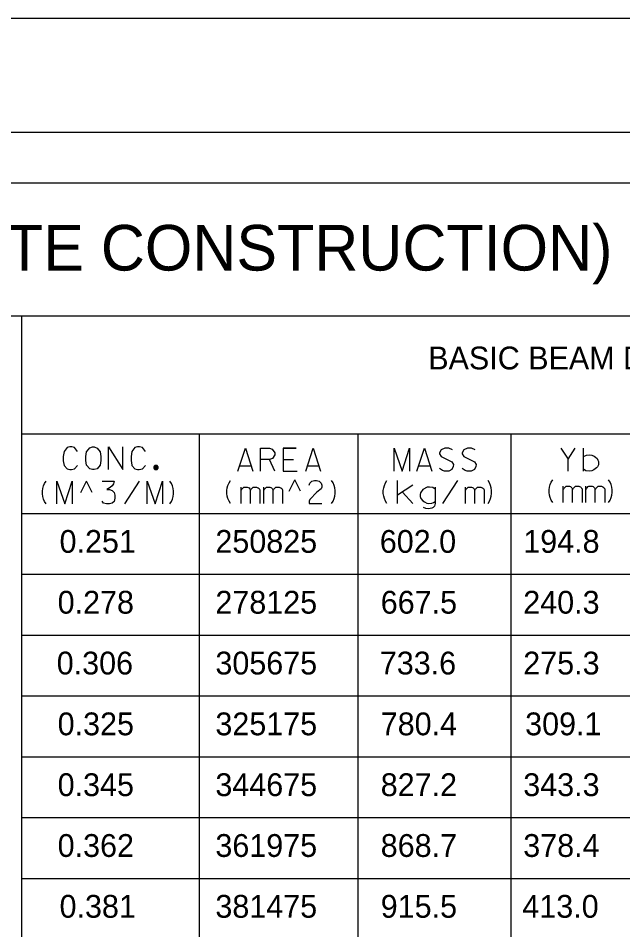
# Model space of a CAD drawing. Extents: x 635698 to 639877, y 296617 to 300175.
# Drawn here: x 636818.9 to 636898.4, y 299944.9 to 300064.8 of the extents above; entities that cross this region are included whole.
import ezdxf

# ---------------------------------------------------------------- set-up
doc = ezdxf.new("R2010")
doc.units = 0
doc.layers.add('2', color=7, linetype='Continuous')
doc.layers.add('PLT-BNDY', color=7, linetype='Continuous')

msp = doc.modelspace()

# ---------------------------------------------------------------- linework, layer by layer
at = {"layer": '2'}
for p, q in [((636545.45, 300049.76), (637331.45, 300049.76)), ((637053.06, 300043.07), (636556.08, 300043.07)), ((637001.69, 300025.57), (636618.31, 300025.57)), ((636819.31, 300025.57), (636819.31, 299887.57)), ((637001.69, 300010.07), (636819.31, 300010.07)), ((636842.69, 300010.07), (636842.69, 299887.57)), ((636863.56, 300010.07), (636863.56, 299887.57)), ((636883.69, 300010.07), (636883.69, 299887.57)), ((636827.11, 300002.38), (636827.86, 300003.88)), ((636828.61, 300002.38), (636827.86, 300003.88)), ((636854.52, 300002.55), (636855.27, 300004.05)), ((636856.02, 300002.55), (636855.27, 300004.05)), ((637001.69, 299999.57), (636819.31, 299999.57)), ((637001.69, 299991.57), (636819.31, 299991.57)), ((637001.69, 299983.57), (636819.31, 299983.57)), ((637001.69, 299975.57), (636819.31, 299975.57)), ((637001.69, 299967.57), (636819.31, 299967.57)), ((637001.69, 299959.57), (636819.31, 299959.57)), ((637001.69, 299951.57), (636819.31, 299951.57))]:
    msp.add_line(p, q, dxfattribs=at)
for points in [[(636826.67, 300007.78), (636826.29, 300008.28), (636825.91, 300008.38), (636825.65, 300008.38), (636825.3, 300008.28), (636824.9, 300007.78), (636824.8, 300007.12), (636824.8, 300006.77), (636824.8, 300006.53), (636824.83, 300006.32), (636824.9, 300005.94), (636825.3, 300005.47), (636825.65, 300005.38), (636825.87, 300005.38), (636826.27, 300005.47), (636826.67, 300005.94)], [(636828.63, 300008.38), (636828.87, 300008.38), (636829.27, 300008.21), (636829.65, 300007.71), (636829.74, 300007.12), (636829.74, 300006.58), (636829.65, 300005.99), (636829.24, 300005.49), (636828.87, 300005.38), (636828.63, 300005.38), (636828.28, 300005.49), (636827.87, 300005.99), (636827.78, 300006.58), (636827.78, 300007.12), (636827.87, 300007.74), (636828.28, 300008.23), (636828.63, 300008.38)], [(636830.76, 300005.38), (636830.76, 300008.38), (636832.62, 300005.38), (636832.62, 300008.38)], [(636835.6, 300007.78), (636835.22, 300008.28), (636834.84, 300008.38), (636834.58, 300008.38), (636834.23, 300008.28), (636833.83, 300007.78), (636833.73, 300007.12), (636833.73, 300006.77), (636833.73, 300006.53), (636833.76, 300006.32), (636833.83, 300005.94), (636834.23, 300005.47), (636834.58, 300005.38), (636834.8, 300005.38), (636835.2, 300005.47), (636835.6, 300005.94)], [(636847.76, 300005.2), (636848.75, 300008.2), (636849.72, 300005.2)], [(636850.74, 300005.2), (636850.74, 300008.2), (636851.94, 300008.2), (636852.3, 300008.08), (636852.61, 300007.61), (636852.61, 300007.32), (636852.32, 300006.85), (636851.94, 300006.73), (636850.74, 300006.73)], [(636855.44, 300008.2), (636853.72, 300008.2), (636853.72, 300005.2), (636855.56, 300005.2)], [(636853.72, 300008.2), (636855.44, 300008.2)], [(636856.69, 300005.2), (636857.68, 300008.2), (636858.65, 300005.2)], [(636868.34, 300005.2), (636868.34, 300008.2), (636869.38, 300005.2), (636870.35, 300008.2), (636870.35, 300005.2)], [(636871.32, 300005.2), (636872.31, 300008.2), (636873.28, 300005.2)], [(636876.02, 300007.98), (636875.54, 300008.2), (636875, 300008.2), (636874.51, 300007.98), (636874.29, 300007.61), (636874.29, 300007.46), (636874.53, 300007.11), (636875.9, 300006.4), (636876.14, 300006.07), (636876.11, 300005.79), (636875.9, 300005.41), (636875.5, 300005.2), (636874.93, 300005.2), (636874.67, 300005.29), (636874.29, 300005.55)], [(636878.99, 300007.98), (636878.52, 300008.2), (636877.98, 300008.2), (636877.48, 300007.98), (636877.27, 300007.61), (636877.27, 300007.46), (636877.51, 300007.11), (636878.88, 300006.4), (636879.11, 300006.07), (636879.09, 300005.79), (636878.88, 300005.41), (636878.47, 300005.2), (636877.91, 300005.2), (636877.65, 300005.29), (636877.27, 300005.55)], [(636890.27, 300008.2), (636891.21, 300006.75), (636892.16, 300008.2)], [(636893.24, 300005.2), (636893.24, 300008.2)], [(636893.24, 300007.09), (636893.62, 300007.3), (636894, 300007.35), (636894.33, 300007.3), (636894.64, 300007.16), (636894.83, 300007.04), (636895.02, 300006.83), (636895.11, 300006.64), (636895.2, 300006.47), (636895.2, 300006.02), (636895.06, 300005.76), (636894.95, 300005.62), (636894.59, 300005.36), (636894.35, 300005.24), (636894, 300005.2), (636893.53, 300005.24), (636893.24, 300005.43)], [(636837.28, 300005.66), (636837.28, 300005.69), (636837.27, 300005.72), (636837.27, 300005.75), (636837.25, 300005.78), (636837.24, 300005.8), (636837.22, 300005.83), (636837.21, 300005.85), (636837.18, 300005.87), (636837.16, 300005.89), (636837.14, 300005.91), (636837.11, 300005.92), (636837.08, 300005.93), (636837.05, 300005.94), (636837.02, 300005.94), (636836.99, 300005.95), (636836.96, 300005.94), (636836.93, 300005.94), (636836.91, 300005.93), (636836.88, 300005.92), (636836.85, 300005.91), (636836.83, 300005.89), (636836.8, 300005.87), (636836.78, 300005.85), (636836.76, 300005.83), (636836.75, 300005.8), (636836.73, 300005.78), (636836.72, 300005.75), (636836.72, 300005.72), (636836.71, 300005.69), (636836.71, 300005.66), (636836.71, 300005.63), (636836.72, 300005.6), (636836.72, 300005.57), (636836.73, 300005.54), (636836.75, 300005.52), (636836.76, 300005.49), (636836.78, 300005.47), (636836.8, 300005.45), (636836.83, 300005.43), (636836.85, 300005.41), (636836.88, 300005.4), (636836.91, 300005.39), (636836.93, 300005.38), (636836.96, 300005.38), (636836.99, 300005.38), (636837.02, 300005.38), (636837.05, 300005.38), (636837.08, 300005.39), (636837.11, 300005.4), (636837.14, 300005.41), (636837.16, 300005.43), (636837.18, 300005.45), (636837.21, 300005.47), (636837.22, 300005.49), (636837.24, 300005.52), (636837.25, 300005.54), (636837.27, 300005.57), (636837.27, 300005.6), (636837.28, 300005.63), (636837.28, 300005.66)], [(636837.22, 300005.66), (636837.22, 300005.68), (636837.21, 300005.71), (636837.21, 300005.73), (636837.2, 300005.75), (636837.19, 300005.77), (636837.18, 300005.79), (636837.16, 300005.81), (636837.14, 300005.83), (636837.13, 300005.84), (636837.11, 300005.86), (636837.09, 300005.87), (636837.06, 300005.87), (636837.04, 300005.88), (636837.02, 300005.88), (636836.99, 300005.89), (636836.97, 300005.88), (636836.95, 300005.88), (636836.92, 300005.87), (636836.9, 300005.87), (636836.88, 300005.86), (636836.86, 300005.84), (636836.84, 300005.83), (636836.83, 300005.81), (636836.81, 300005.79), (636836.8, 300005.77), (636836.79, 300005.75), (636836.78, 300005.73), (636836.77, 300005.71), (636836.77, 300005.68), (636836.77, 300005.66), (636836.77, 300005.64), (636836.77, 300005.61), (636836.78, 300005.59), (636836.79, 300005.57), (636836.8, 300005.55), (636836.81, 300005.53), (636836.83, 300005.51), (636836.84, 300005.49), (636836.86, 300005.48), (636836.88, 300005.47), (636836.9, 300005.45), (636836.92, 300005.45), (636836.95, 300005.44), (636836.97, 300005.44), (636836.99, 300005.43), (636837.02, 300005.44), (636837.04, 300005.44), (636837.06, 300005.45), (636837.09, 300005.45), (636837.11, 300005.47), (636837.13, 300005.48), (636837.14, 300005.49), (636837.16, 300005.51), (636837.18, 300005.53), (636837.19, 300005.55), (636837.2, 300005.57), (636837.21, 300005.59), (636837.21, 300005.61), (636837.22, 300005.64), (636837.22, 300005.66)], [(636837.16, 300005.66), (636837.16, 300005.68), (636837.16, 300005.69), (636837.15, 300005.71), (636837.14, 300005.73), (636837.14, 300005.74), (636837.13, 300005.76), (636837.12, 300005.77), (636837.1, 300005.78), (636837.09, 300005.79), (636837.08, 300005.8), (636837.06, 300005.81), (636837.05, 300005.82), (636837.03, 300005.82), (636837.01, 300005.82), (636836.99, 300005.82), (636836.98, 300005.82), (636836.96, 300005.82), (636836.94, 300005.82), (636836.93, 300005.81), (636836.91, 300005.8), (636836.9, 300005.79), (636836.88, 300005.78), (636836.87, 300005.77), (636836.86, 300005.76), (636836.85, 300005.74), (636836.84, 300005.73), (636836.84, 300005.71), (636836.83, 300005.69), (636836.83, 300005.68), (636836.83, 300005.66), (636836.83, 300005.64), (636836.83, 300005.63), (636836.84, 300005.61), (636836.84, 300005.59), (636836.85, 300005.58), (636836.86, 300005.56), (636836.87, 300005.55), (636836.88, 300005.54), (636836.9, 300005.53), (636836.91, 300005.52), (636836.93, 300005.51), (636836.94, 300005.5), (636836.96, 300005.5), (636836.98, 300005.5), (636836.99, 300005.5), (636837.01, 300005.5), (636837.03, 300005.5), (636837.05, 300005.5), (636837.06, 300005.51), (636837.08, 300005.52), (636837.09, 300005.53), (636837.1, 300005.54), (636837.12, 300005.55), (636837.13, 300005.56), (636837.14, 300005.58), (636837.14, 300005.59), (636837.15, 300005.61), (636837.16, 300005.63), (636837.16, 300005.64), (636837.16, 300005.66)], [(636837.1, 300005.66), (636837.1, 300005.67), (636837.1, 300005.68), (636837.09, 300005.69), (636837.09, 300005.7), (636837.09, 300005.71), (636837.08, 300005.72), (636837.07, 300005.73), (636837.06, 300005.74), (636837.06, 300005.75), (636837.05, 300005.75), (636837.04, 300005.76), (636837.03, 300005.76), (636837.02, 300005.76), (636837.01, 300005.76), (636836.99, 300005.76), (636836.98, 300005.76), (636836.97, 300005.76), (636836.96, 300005.76), (636836.95, 300005.76), (636836.94, 300005.75), (636836.93, 300005.75), (636836.92, 300005.74), (636836.92, 300005.73), (636836.91, 300005.72), (636836.9, 300005.71), (636836.9, 300005.7), (636836.89, 300005.69), (636836.89, 300005.68), (636836.89, 300005.67), (636836.89, 300005.66), (636836.89, 300005.65), (636836.89, 300005.64), (636836.89, 300005.63), (636836.9, 300005.62), (636836.9, 300005.61), (636836.91, 300005.6), (636836.92, 300005.59), (636836.92, 300005.58), (636836.93, 300005.58), (636836.94, 300005.57), (636836.95, 300005.56), (636836.96, 300005.56), (636836.97, 300005.56), (636836.98, 300005.56), (636836.99, 300005.56), (636837.01, 300005.56), (636837.02, 300005.56), (636837.03, 300005.56), (636837.04, 300005.56), (636837.05, 300005.57), (636837.06, 300005.58), (636837.06, 300005.58), (636837.07, 300005.59), (636837.08, 300005.6), (636837.09, 300005.61), (636837.09, 300005.62), (636837.09, 300005.63), (636837.1, 300005.64), (636837.1, 300005.65), (636837.1, 300005.66)], [(636837.04, 300005.66), (636837.04, 300005.66), (636837.04, 300005.67), (636837.04, 300005.67), (636837.04, 300005.68), (636837.03, 300005.68), (636837.03, 300005.69), (636837.03, 300005.69), (636837.02, 300005.69), (636837.02, 300005.7), (636837.02, 300005.7), (636837.01, 300005.7), (636837.01, 300005.7), (636837, 300005.7), (636837, 300005.7), (636836.99, 300005.71), (636836.99, 300005.7), (636836.98, 300005.7), (636836.98, 300005.7), (636836.98, 300005.7), (636836.97, 300005.7), (636836.97, 300005.7), (636836.96, 300005.69), (636836.96, 300005.69), (636836.96, 300005.69), (636836.96, 300005.68), (636836.95, 300005.68), (636836.95, 300005.67), (636836.95, 300005.67), (636836.95, 300005.66), (636836.95, 300005.66), (636836.95, 300005.66), (636836.95, 300005.65), (636836.95, 300005.65), (636836.95, 300005.64), (636836.96, 300005.64), (636836.96, 300005.63), (636836.96, 300005.63), (636836.96, 300005.63), (636836.97, 300005.62), (636836.97, 300005.62), (636836.98, 300005.62), (636836.98, 300005.62), (636836.98, 300005.62), (636836.99, 300005.62), (636836.99, 300005.62), (636837, 300005.62), (636837, 300005.62), (636837.01, 300005.62), (636837.01, 300005.62), (636837.02, 300005.62), (636837.02, 300005.62), (636837.02, 300005.63), (636837.03, 300005.63), (636837.03, 300005.63), (636837.03, 300005.64), (636837.04, 300005.64), (636837.04, 300005.65), (636837.04, 300005.65), (636837.04, 300005.66), (636837.04, 300005.66)], [(636848, 300005.9), (636849.49, 300005.9)], [(636852.61, 300005.2), (636851.92, 300006.73)], [(636853.72, 300006.71), (636855.07, 300006.71)], [(636853.72, 300006.71), (636855.07, 300006.71)], [(636856.93, 300005.9), (636858.42, 300005.9)], [(636871.55, 300005.9), (636873.04, 300005.9)], [(636891.21, 300005.2), (636891.21, 300006.75)], [(636822.54, 300000.88), (636822.35, 300001.18), (636822.21, 300001.51), (636822.12, 300001.84), (636822.07, 300002.2), (636822.07, 300002.55), (636822.12, 300002.91), (636822.21, 300003.24), (636822.35, 300003.57), (636822.54, 300003.88)], [(636823.95, 300000.88), (636823.95, 300003.88), (636824.99, 300000.88), (636825.95, 300003.88), (636825.95, 300000.88)], [(636829.9, 300003.88), (636831.48, 300003.88), (636831.39, 300003.52), (636831.22, 300003.26), (636830.99, 300003.02), (636830.51, 300002.79), (636830.87, 300002.79), (636831.25, 300002.62), (636831.48, 300002.39), (636831.6, 300002.01), (636831.6, 300001.61), (636831.48, 300001.21), (636831.22, 300000.97), (636830.87, 300000.88), (636830.47, 300000.88), (636830.11, 300000.97), (636829.9, 300001.23)], [(636832.88, 300000.88), (636834.84, 300003.88)], [(636835.85, 300000.88), (636835.85, 300003.88), (636836.89, 300000.88), (636837.86, 300003.88), (636837.86, 300000.88)], [(636838.83, 300000.88), (636839.02, 300001.18), (636839.16, 300001.51), (636839.25, 300001.84), (636839.3, 300002.2), (636839.3, 300002.55), (636839.25, 300002.91), (636839.16, 300003.24), (636839.02, 300003.57), (636838.83, 300003.88)], [(636846.79, 300000.94), (636846.61, 300001.25), (636846.46, 300001.58), (636846.37, 300001.91), (636846.32, 300002.26), (636846.32, 300002.62), (636846.37, 300002.97), (636846.46, 300003.3), (636846.61, 300003.63), (636846.79, 300003.94)], [(636857.13, 300003.33), (636857.22, 300003.61), (636857.48, 300003.85), (636857.83, 300003.94), (636858.09, 300003.94), (636858.45, 300003.85), (636858.71, 300003.59), (636858.83, 300003.33), (636858.83, 300003.07), (636858.73, 300002.86), (636858.14, 300002.41), (636857.22, 300001.46), (636857.13, 300001.23), (636857.13, 300000.94), (636858.83, 300000.94)], [(636860.1, 300000.94), (636860.29, 300001.25), (636860.43, 300001.58), (636860.53, 300001.91), (636860.58, 300002.26), (636860.58, 300002.62), (636860.53, 300002.97), (636860.43, 300003.3), (636860.29, 300003.63), (636860.1, 300003.94)], [(636867.37, 300000.94), (636867.18, 300001.25), (636867.04, 300001.58), (636866.95, 300001.91), (636866.9, 300002.26), (636866.9, 300002.62), (636866.95, 300002.97), (636867.04, 300003.3), (636867.18, 300003.63), (636867.37, 300003.94)], [(636868.77, 300000.94), (636868.77, 300003.94)], [(636870.8, 300003.33), (636868.77, 300002.03)], [(636874.73, 300000.94), (636876.69, 300003.94)], [(636880.68, 300000.94), (636880.87, 300001.25), (636881.01, 300001.58), (636881.1, 300001.91), (636881.15, 300002.26), (636881.15, 300002.62), (636881.1, 300002.97), (636881.01, 300003.3), (636880.87, 300003.63), (636880.68, 300003.94)], [(636889.18, 300001.06), (636888.99, 300001.37), (636888.85, 300001.7), (636888.76, 300002.03), (636888.71, 300002.38), (636888.71, 300002.74), (636888.76, 300003.09), (636888.85, 300003.42), (636888.99, 300003.75), (636889.18, 300004.06)], [(636890.58, 300002.81), (636890.63, 300002.85), (636890.68, 300002.95), (636890.89, 300003.16), (636890.96, 300003.19), (636891.06, 300003.21), (636891.39, 300003.21), (636891.53, 300003.16), (636891.62, 300003.09), (636891.72, 300003), (636891.79, 300002.83), (636891.81, 300002.78), (636891.86, 300002.85), (636891.91, 300002.95), (636892.12, 300003.16), (636892.19, 300003.19), (636892.26, 300003.21), (636892.62, 300003.21), (636892.71, 300003.16), (636892.83, 300003.11), (636892.95, 300003.02), (636892.99, 300002.95), (636893.04, 300002.85), (636893.04, 300001.06)], [(636893.56, 300002.81), (636893.61, 300002.85), (636893.66, 300002.95), (636893.87, 300003.16), (636893.94, 300003.19), (636894.03, 300003.21), (636894.36, 300003.21), (636894.51, 300003.16), (636894.6, 300003.09), (636894.69, 300003), (636894.77, 300002.83), (636894.79, 300002.78), (636894.84, 300002.85), (636894.88, 300002.95), (636895.1, 300003.16), (636895.17, 300003.19), (636895.24, 300003.21), (636895.59, 300003.21), (636895.69, 300003.16), (636895.8, 300003.11), (636895.92, 300003.02), (636895.97, 300002.95), (636896.02, 300002.85), (636896.02, 300001.06)], [(636896.54, 300001.06), (636896.73, 300001.37), (636896.87, 300001.7), (636896.96, 300002.03), (636897.01, 300002.38), (636897.01, 300002.74), (636896.96, 300003.09), (636896.87, 300003.42), (636896.73, 300003.75), (636896.54, 300004.06)], [(636848.2, 300002.69), (636848.24, 300002.74), (636848.29, 300002.83), (636848.5, 300003.04), (636848.57, 300003.07), (636848.67, 300003.09), (636849, 300003.09), (636849.14, 300003.04), (636849.24, 300002.97), (636849.33, 300002.88), (636849.4, 300002.71), (636849.42, 300002.67), (636849.47, 300002.74), (636849.52, 300002.83), (636849.73, 300003.04), (636849.8, 300003.07), (636849.87, 300003.09), (636850.23, 300003.09), (636850.32, 300003.04), (636850.44, 300003), (636850.56, 300002.9), (636850.61, 300002.83), (636850.65, 300002.74), (636850.65, 300000.94)], [(636848.2, 300000.94), (636848.2, 300003.07)], [(636849.42, 300000.94), (636849.42, 300002.69)], [(636851.17, 300002.69), (636851.22, 300002.74), (636851.27, 300002.83), (636851.48, 300003.04), (636851.55, 300003.07), (636851.65, 300003.09), (636851.98, 300003.09), (636852.12, 300003.04), (636852.21, 300002.97), (636852.31, 300002.88), (636852.38, 300002.71), (636852.4, 300002.67), (636852.45, 300002.74), (636852.5, 300002.83), (636852.71, 300003.04), (636852.78, 300003.07), (636852.85, 300003.09), (636853.2, 300003.09), (636853.3, 300003.04), (636853.42, 300003), (636853.54, 300002.9), (636853.58, 300002.83), (636853.63, 300002.74), (636853.63, 300000.94)], [(636851.17, 300000.94), (636851.17, 300003.07)], [(636852.4, 300000.94), (636852.4, 300002.69)], [(636869.41, 300002.43), (636870.8, 300000.94)], [(636873.73, 300002.83), (636873.43, 300003.04), (636872.98, 300003.09), (636872.65, 300003.07), (636872.08, 300002.76), (636871.8, 300002.34), (636871.75, 300002.1), (636871.75, 300001.86), (636871.84, 300001.58), (636872.1, 300001.3), (636872.32, 300001.13), (636872.62, 300000.99), (636872.91, 300000.94), (636873.29, 300000.97), (636873.52, 300001.04), (636873.73, 300001.2)], [(636873.73, 300003.09), (636873.73, 300000.94), (636873.69, 300000.75), (636873.62, 300000.59), (636873.47, 300000.42), (636873.29, 300000.33), (636873.07, 300000.26), (636872.81, 300000.21), (636872.51, 300000.26), (636872.2, 300000.42)], [(636877.7, 300002.69), (636877.75, 300002.74), (636877.8, 300002.83), (636878.01, 300003.04), (636878.08, 300003.07), (636878.18, 300003.09), (636878.51, 300003.09), (636878.65, 300003.04), (636878.74, 300002.97), (636878.84, 300002.88), (636878.91, 300002.71), (636878.93, 300002.67), (636878.98, 300002.74), (636879.03, 300002.83), (636879.24, 300003.04), (636879.31, 300003.07), (636879.38, 300003.09), (636879.73, 300003.09), (636879.83, 300003.04), (636879.95, 300003), (636880.06, 300002.9), (636880.11, 300002.83), (636880.16, 300002.74), (636880.16, 300000.94)], [(636877.7, 300000.94), (636877.7, 300003.07)], [(636878.93, 300000.94), (636878.93, 300002.69)], [(636890.58, 300001.06), (636890.58, 300003.19)], [(636891.81, 300001.06), (636891.81, 300002.81)], [(636893.56, 300001.06), (636893.56, 300003.19)], [(636894.79, 300001.06), (636894.79, 300002.81)]]:
    msp.add_lwpolyline(points, dxfattribs=at)
at = {"layer": 'PLT-BNDY'}
msp.add_lwpolyline([(636505.45, 300064.76), (637346.45, 300064.76), (637346.45, 299470.76), (636505.45, 299470.76)], close=True, dxfattribs=at)

# ---------------------------------------------------------------- texts
at = {"layer": '2'}
for s, height, p in [('ADJACENT BOX BEAM DATA (COMPOSITE CONSTRUCTION)', 6, (636664.35, 300031.57)), ('BASIC BEAM DATA-1220 m  BEAMS', 3, (636872.81, 300018.57)), ('0.251', 3, (636824.31, 299994.44)), ('250825', 3, (636844.81, 299994.44)), ('602.0', 3, (636866.44, 299994.44)), ('194.8', 3, (636885.31, 299994.44)), ('0.278', 3, (636824.06, 299986.44)), ('278125', 3, (636844.81, 299986.44)), ('667.5', 3, (636866.56, 299986.44)), ('240.3', 3, (636885.31, 299986.44)), ('0.306', 3, (636823.94, 299978.44)), ('305675', 3, (636844.81, 299978.44)), ('733.6', 3, (636866.44, 299978.44)), ('275.3', 3, (636885.31, 299978.44)), ('0.325', 3, (636824.06, 299970.44)), ('325175', 3, (636844.81, 299970.44)), ('780.4', 3, (636866.56, 299970.44)), ('309.1', 3, (636885.56, 299970.44)), ('0.345', 3, (636824.06, 299962.44)), ('344675', 3, (636844.81, 299962.44)), ('827.2', 3, (636866.56, 299962.44)), ('343.3', 3, (636885.31, 299962.44)), ('0.362', 3, (636824.06, 299954.44)), ('361975', 3, (636844.81, 299954.44)), ('868.7', 3, (636866.56, 299954.44)), ('378.4', 3, (636885.31, 299954.44)), ('0.381', 3, (636824.31, 299946.44)), ('381475', 3, (636844.81, 299946.44)), ('915.5', 3, (636866.56, 299946.44)), ('413.0', 3, (636885.19, 299946.44))]:
    msp.add_text(s, height=height, dxfattribs=at).set_placement(p)

doc.saveas('drawing.dxf')
